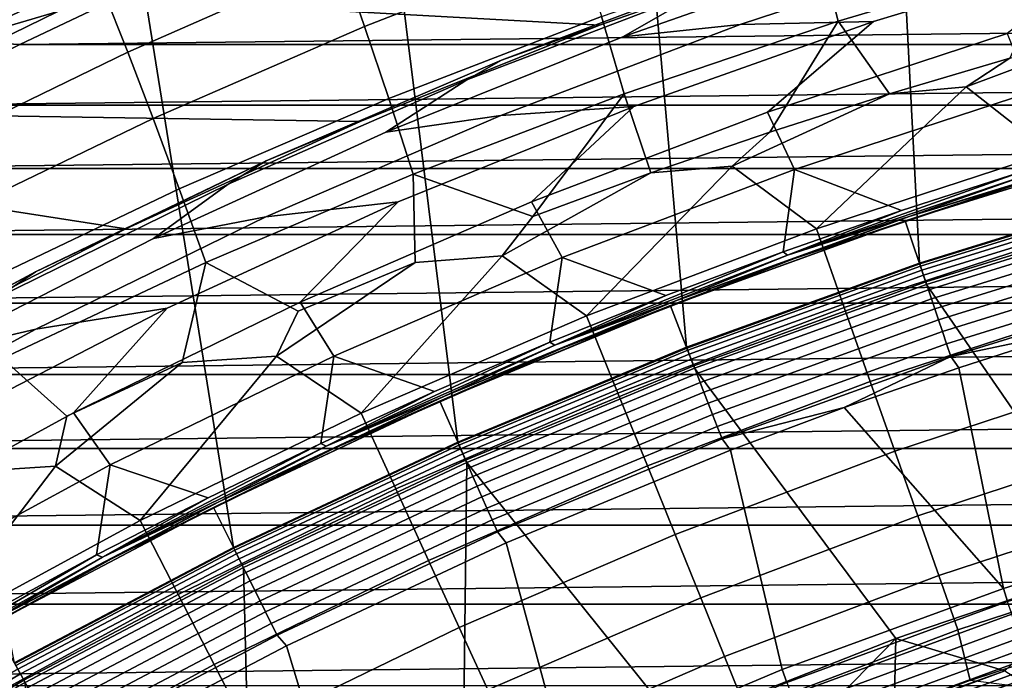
# Model space of a CAD drawing. Header units: metres. Extents: x -109 to 109, y -342 to 66.
# Tile 327 of 512: x -11.65 to -7.25, y 20.89 to 23.85. Entities that reach past the tile are written whole.
import ezdxf

# ---------------------------------------------------------------- set-up
doc = ezdxf.new("R2010")
doc.units = ezdxf.units.M
doc.layers.add('solid_K_24_62_16_000B91', color=7, linetype='CONTINUOUS')

msp = doc.modelspace()

# ---------------------------------------------------------------- linework, layer by layer
at = {"layer": 'solid_K_24_62_16_000B91'}
for points in [[(-6.567932, 23.083811, 31), (-6.621192, 26.264782, 31), (-7.7934, 25.941124, 31), (-7.62691, 22.75588, 31)], [(-7.62691, 22.75588, 31), (-7.7934, 25.941124, 31), (-8.949906, 25.565174, 31), (-8.669803, 22.379332, 31)], [(-8.669803, 22.379332, 31), (-8.949906, 25.565174, 31), (-10.088387, 25.13769, 31), (-9.694056, 21.95507, 31)], [(-9.694056, 21.95507, 31), (-10.088387, 25.13769, 31), (-11.206532, 24.659534, 31), (-10.697732, 21.48391, 31)], [(-12.641023, 24.647402, 46.612225), (-7.969777, 24.205305, 46.514214), (-9.05966, 23.821941, 46.429222), (-13.695733, 24.077311, 46.485836)], [(-10.697732, 21.48391, 31), (-11.206532, 24.659534, 31), (-12.302062, 24.131685, 31), (-11.678498, 20.966942, 31)], [(-10.21584, 24.121109, -21.259974), (-9.244033, 24.504087, -21.251673), (-9.148076, 24.191071, -21.590425), (-10.110632, 23.815186, -21.591928)], [(-12.452915, 24.0138, -20.236067), (-11.493026, 24.491169, -20.202906), (-11.389176, 24.246082, -20.572359), (-12.341637, 23.775532, -20.597111)], [(-8.082023, 24.192802, -21.916111), (-7.100851, 24.487267, -21.919735), (-7.021311, 24.127316, -22.233807), (-7.991947, 23.839247, -22.224888)], [(-10.926749, 24.379852, 84.900612), (-11.997329, 23.872601, 84.900612), (-11.935783, 23.749802, 84.919785), (-10.870695, 24.254454, 84.919785)], [(-11.281646, 23.982569, -20.927872), (-10.318238, 24.409601, -20.911873), (-10.21584, 24.121109, -21.259974), (-11.170727, 23.701338, -21.268454)], [(-7.460289, 24.359055, 44.4907), (-7.875145, 24.147987, 43.340183), (-8.954296, 23.768967, 43.340183), (-8.56585, 23.992617, 44.4907)], [(-12.341637, 23.775532, -20.597111), (-11.389176, 24.246082, -20.572359), (-11.281646, 23.982569, -20.927872), (-12.226357, 23.519325, -20.944408)], [(-10.870695, 24.254454, 84.919785), (-11.935783, 23.749802, 84.919785), (-11.109193, 23.994074, 84.926178)], [(-7.969777, 24.205305, 46.514214), (-8.42682, 24.067339, 45.643486), (-9.49873, 23.664789, 45.643486), (-9.05966, 23.821941, 46.429222)], [(-9.049848, 23.860975, -21.911793), (-8.082023, 24.192802, -21.916111), (-7.991947, 23.839247, -22.224888), (-8.949595, 23.514544, -22.214743)], [(-10.110632, 23.815186, -21.591928), (-9.148076, 24.191071, -21.590425), (-9.049848, 23.860975, -21.911793), (-10.002883, 23.492554, -21.906727)], [(-8.954296, 23.768967, 43.340183), (-7.875145, 24.147987, 43.340183), (-7.340641, 24.181938, 42.19429), (-8.429163, 23.824364, 42.19429)], [(-8.429163, 23.824364, 42.19429), (-7.340641, 24.181938, 42.19429), (-6.744432, 24.168344, 41.055355), (-7.833305, 23.837692, 41.055355)], [(-6.744432, 24.168344, 41.055355), (-7.234944, 23.784618, 39.925716), (-8.307634, 23.431511, 39.925716), (-7.833305, 23.837692, 41.055355)], [(-11.170727, 23.701338, -21.268454), (-10.21584, 24.121109, -21.259974), (-10.110632, 23.815186, -21.591928), (-11.056711, 23.403091, -21.593115)], [(-7.991947, 23.839247, -22.224888), (-7.021311, 24.127316, -22.233807), (-7.222397, 23.67338, -22.523458), (-7.761428, 23.513708, -22.515541)], [(-13.695733, 24.077311, 46.485836), (-9.05966, 23.821941, 46.429222), (-10.130282, 23.389942, 46.33345), (-14.725932, 23.461391, 46.349293)], [(-8.42682, 24.067339, 45.643486), (-8.56585, 23.992617, 44.4907), (-9.653507, 23.576031, 44.4907), (-9.49873, 23.664789, 45.643486)], [(-12.226357, 23.519325, -20.944408), (-11.281646, 23.982569, -20.927872), (-11.170727, 23.701338, -21.268454), (-12.10739, 23.245869, -21.276995)], [(-11.935783, 23.749802, 84.919785), (-11.65398, 23.734957, 84.926178), (-11.109193, 23.994074, 84.926178)], [(11.109184, 23.99408, 84.926178), (-11.109193, 23.994074, 84.926178), (-11.65398, 23.734957, 84.926178)], [(11.653972, 23.734961, 84.926178), (11.109184, 23.99408, 84.926178), (-11.65398, 23.734957, 84.926178)], [(-8.56585, 23.992617, 44.4907), (-8.954296, 23.768967, 43.340183), (-10.01529, 23.341747, 43.340183), (-9.653507, 23.576031, 44.4907)], [(-10.002883, 23.492554, -21.906727), (-9.049848, 23.860975, -21.911793), (-8.949595, 23.514544, -22.214743), (-9.892863, 23.153936, -22.203358)], [(-6.679476, 23.821684, -22.530844), (-6.35739, 23.854515, -22.569874), (-7.044164, 23.251741, -22.877867), (-7.418759, 23.546047, -22.569874)], [(-11.056711, 23.403091, -21.593115), (-10.110632, 23.815186, -21.591928), (-10.002883, 23.492554, -21.906727), (-10.93989, 23.088539, -21.900867)], [(-9.05966, 23.821941, 46.429222), (-9.49873, 23.664789, 45.643486), (-10.551488, 23.214525, 45.643486), (-10.130282, 23.389942, 46.33345)], [(-10.01529, 23.341747, 43.340183), (-8.954296, 23.768967, 43.340183), (-8.429163, 23.824364, 42.19429), (-9.500358, 23.41782, 42.19429)], [(-9.500358, 23.41782, 42.19429), (-8.429163, 23.824364, 42.19429), (-7.833305, 23.837692, 41.055355), (-8.906066, 23.45801, 41.055355)], [(-7.833305, 23.837692, 41.055355), (-8.307634, 23.431511, 39.925716), (-9.363182, 23.030052, 39.925716), (-8.906066, 23.45801, 41.055355)], [(-8.949595, 23.514544, -22.214743), (-7.991947, 23.839247, -22.224888), (-8.296985, 23.342566, -22.507092), (-8.829272, 23.159838, -22.498131)], [(-7.991947, 23.839247, -22.224888), (-7.761428, 23.513708, -22.515541), (-8.296985, 23.342566, -22.507092)], [(-7.222397, 23.67338, -22.523458), (-6.679476, 23.821684, -22.530844), (-7.418759, 23.546047, -22.569874)], [(-8.307634, 23.431511, 39.925716), (-7.234944, 23.784618, 39.925716), (-7.129369, 23.522041, 38.807678), (-8.186677, 23.175261, 38.807678)], [(-11.935783, 23.749802, 84.919785), (-12.192809, 23.463463, 84.926178), (-11.65398, 23.734957, 84.926178)], [(11.653972, 23.734961, 84.926178), (-11.65398, 23.734957, 84.926178), (-12.192809, 23.463463, 84.926178)], [(12.192801, 23.463469, 84.926178), (11.653972, 23.734961, 84.926178), (-12.192809, 23.463463, 84.926178)], [(-12.10739, 23.245869, -21.276995), (-11.170727, 23.701338, -21.268454), (-11.056711, 23.403091, -21.593115), (-11.985047, 22.955849, -21.593903)], [(-9.49873, 23.664789, 45.643486), (-9.653507, 23.576031, 44.4907), (-10.720987, 23.110168, 44.4907), (-10.551488, 23.214525, 45.643486)], [(-7.761428, 23.513708, -22.515541), (-7.222397, 23.67338, -22.523458), (-7.418759, 23.546047, -22.569874)], [(-9.653507, 23.576031, 44.4907), (-10.01529, 23.341747, 43.340183), (-11.055975, 22.867195, 43.340183), (-10.720987, 23.110168, 44.4907)], [(-7.761428, 23.513708, -22.515541), (-7.418759, 23.546047, -22.569874), (-8.088886, 22.909248, -22.877867), (-8.465257, 23.19038, -22.569874)], [(-7.044164, 23.251741, -22.877867), (-8.088886, 22.909248, -22.877867), (-7.418759, 23.546047, -22.569874)], [(-10.93989, 23.088539, -21.900867), (-10.002883, 23.492554, -21.906727), (-9.892863, 23.153936, -22.203358), (-10.820556, 22.758385, -22.19072)], [(-9.892863, 23.153936, -22.203358), (-8.949595, 23.514544, -22.214743), (-9.35841, 22.965492, -22.488625)], [(-8.949595, 23.514544, -22.214743), (-8.829272, 23.159838, -22.498131), (-9.35841, 22.965492, -22.488625)], [(-8.296985, 23.342566, -22.507092), (-7.761428, 23.513708, -22.515541), (-8.465257, 23.19038, -22.569874)], [(-7.17485, 23.163296, 37.711193), (-7.708099, 22.991344, 37.711193), (-8.186677, 23.175261, 38.807678), (-7.129369, 23.522041, 38.807678)], [(-14.725932, 23.461391, 46.349293), (-11.179366, 22.910227, 46.2271), (-12.204681, 22.383816, 46.110397), (-15.729651, 22.800617, 46.202801)], [(-14.725932, 23.461391, 46.349293), (-10.130282, 23.389942, 46.33345), (-11.179366, 22.910227, 46.2271)], [(12.192801, 23.463469, 84.926178), (-12.192809, 23.463463, 84.926178), (-12.725256, 23.179804, 84.926178)], [(12.725247, 23.17981, 84.926178), (12.192801, 23.463469, 84.926178), (-12.725256, 23.179804, 84.926178)], [(-10.552025, 22.963142, 42.19429), (-9.500358, 23.41782, 42.19429), (-8.906066, 23.45801, 41.055355), (-9.960509, 23.030077, 41.055355)], [(-8.906066, 23.45801, 41.055355), (-9.363182, 23.030052, 39.925716), (-10.399408, 22.581072, 39.925716), (-9.960509, 23.030077, 41.055355)], [(-11.985047, 22.955849, -21.593903), (-11.056711, 23.403091, -21.593115), (-10.93989, 23.088539, -21.900867), (-11.85964, 22.64995, -21.894165)], [(-11.055975, 22.867195, 43.340183), (-10.01529, 23.341747, 43.340183), (-9.500358, 23.41782, 42.19429), (-10.552025, 22.963142, 42.19429)], [(-9.363182, 23.030052, 39.925716), (-8.307634, 23.431511, 39.925716), (-8.186677, 23.175261, 38.807678), (-9.227205, 22.780979, 38.807678)], [(-11.179366, 22.910227, 46.2271), (-10.130282, 23.389942, 46.33345), (-10.551488, 23.214525, 45.643486)], [(-8.829272, 23.159838, -22.498131), (-8.296985, 23.342566, -22.507092), (-8.465257, 23.19038, -22.569874)], [(-7.690763, 22.945417, 34.900002), (-6.622418, 23.276245, 34.900002), (-6.540298, 22.987698, 34.599998), (-7.595408, 22.660971, 34.599998)], [(-7.690547, 22.94549, 37.401829), (-6.622639, 23.276182, 37.401829), (-6.622418, 23.276245, 34.900002), (-7.690763, 22.945417, 34.900002)], [(-7.13091, 23.128763, 37.480381), (-6.622639, 23.276182, 37.401829), (-7.690547, 22.94549, 37.401829)], [(-6.607371, 23.293362, 37.558521), (-7.673023, 22.96438, 37.558521), (-7.157385, 23.146378, 37.635696)], [(-7.13091, 23.128763, 37.480381), (-7.673023, 22.96438, 37.558521), (-6.607371, 23.293362, 37.558521)], [(-6.93613, 22.895153, -23.208817), (-7.96483, 22.557913, -23.208817), (-8.088886, 22.909248, -22.877867), (-7.044164, 23.251741, -22.877867)], [(12.725247, 23.17981, 84.926178), (-12.725256, 23.179804, 84.926178), (-13.25114, 22.884083, 84.926178)], [(13.251131, 22.884089, 84.926178), (12.725247, 23.17981, 84.926178), (-13.25114, 22.884083, 84.926178)], [(-10.551488, 23.214525, 45.643486), (-10.720987, 23.110168, 44.4907), (-11.766059, 22.596003, 44.4907), (-11.582973, 22.717457, 45.643486)], [(-11.179366, 22.910227, 46.2271), (-10.551488, 23.214525, 45.643486), (-11.582973, 22.717457, 45.643486)], [(-8.829272, 23.159838, -22.498131), (-8.465257, 23.19038, -22.569874), (-9.117044, 22.51984, -22.877867), (-9.494786, 22.788229, -22.569874)], [(-8.088886, 22.909248, -22.877867), (-9.117044, 22.51984, -22.877867), (-8.465257, 23.19038, -22.569874)], [(-10.820556, 22.758385, -22.19072), (-9.892863, 23.153936, -22.203358), (-9.884664, 22.759378, -22.478554), (-10.407743, 22.541548, -22.467897)], [(-9.892863, 23.153936, -22.203358), (-9.35841, 22.965492, -22.488625), (-9.494786, 22.788229, -22.569874), (-9.884664, 22.759378, -22.478554)], [(-9.35841, 22.965492, -22.488625), (-8.829272, 23.159838, -22.498131), (-9.494786, 22.788229, -22.569874)], [(-8.237233, 22.807121, 37.711193), (-8.76197, 22.61072, 37.711193), (-9.227205, 22.780979, 38.807678), (-8.186677, 23.175261, 38.807678)], [(-7.708099, 22.991344, 37.711193), (-8.237233, 22.807121, 37.711193), (-8.186677, 23.175261, 38.807678)], [(-8.217315, 22.791636, 37.635696), (-7.708099, 22.991344, 37.711193), (-7.17485, 23.163296, 37.711193)], [(-7.157385, 23.146378, 37.635696), (-8.217315, 22.791636, 37.635696), (-7.17485, 23.163296, 37.711193)], [(-7.673023, 22.96438, 37.558521), (-8.217315, 22.791636, 37.635696), (-7.157385, 23.146378, 37.635696)], [(-10.720987, 23.110168, 44.4907), (-11.055975, 22.867195, 43.340183), (-12.07424, 22.346273, 43.340183), (-11.766059, 22.596003, 44.4907)], [(-7.13091, 23.128763, 37.480381), (-7.690547, 22.94549, 37.401829), (-8.187148, 22.776308, 37.480381)], [(-7.13091, 23.128763, 37.480381), (-8.187148, 22.776308, 37.480381), (-7.673023, 22.96438, 37.558521)], [(-11.85964, 22.64995, -21.894165), (-10.93989, 23.088539, -21.900867), (-10.820556, 22.758385, -22.19072), (-11.731484, 22.328861, -22.176815)], [(-7.626993, 22.755856, 33.5), (-6.567911, 23.083817, 33.5), (-6.567932, 23.083811, 31), (-7.62691, 22.75588, 31)], [(-7.625861, 22.752474, 33.559608), (-6.566936, 23.080385, 33.559608), (-6.567911, 23.083817, 33.5), (-7.626993, 22.755856, 33.5)], [(-6.566936, 23.080385, 33.559608), (-7.625861, 22.752474, 33.559608), (-7.622423, 22.742216, 33.619072), (-6.563975, 23.069981, 33.619072)], [(-6.563975, 23.069981, 33.619072), (-7.622423, 22.742216, 33.619072), (-7.61673, 22.725231, 33.676792), (-6.559072, 23.05275, 33.676792)], [(-6.559072, 23.05275, 33.676792), (-7.61673, 22.725231, 33.676792), (-7.608865, 22.701765, 33.731934), (-6.5523, 23.028946, 33.731934)], [(-11.582003, 22.461264, 42.19429), (-10.552025, 22.963142, 42.19429), (-9.960509, 23.030077, 41.055355), (-10.994465, 22.554777, 41.055355)], [(-9.960509, 23.030077, 41.055355), (-10.399408, 22.581072, 39.925716), (-11.414175, 22.085495, 39.925716), (-10.994465, 22.554777, 41.055355)], [(-10.399408, 22.581072, 39.925716), (-9.363182, 23.030052, 39.925716), (-9.227205, 22.780979, 38.807678), (-10.248822, 22.34001, 38.807678)], [(-6.5523, 23.028946, 33.731934), (-7.608865, 22.701765, 33.731934), (-7.598943, 22.672163, 33.783684), (-6.543756, 22.998917, 33.783684)], [(-12.07424, 22.346273, 43.340183), (-11.055975, 22.867195, 43.340183), (-10.552025, 22.963142, 42.19429), (-11.582003, 22.461264, 42.19429)], [(-7.673023, 22.96438, 37.558521), (-8.722395, 22.586674, 37.558521), (-8.217315, 22.791636, 37.635696)], [(-8.187148, 22.776308, 37.480381), (-8.722395, 22.586674, 37.558521), (-7.673023, 22.96438, 37.558521)], [(-8.217315, 22.791636, 37.635696), (-8.237233, 22.807121, 37.711193), (-7.708099, 22.991344, 37.711193)], [(-6.543756, 22.998917, 33.783684), (-7.598943, 22.672163, 33.783684), (-7.58711, 22.636858, 33.831291), (-6.533566, 22.963102, 33.831291)], [(-5.725421, 21.707645, 34.599998), (-6.736929, 21.415323, 34.599998), (-7.595408, 22.660971, 34.599998), (-6.540298, 22.987698, 34.599998)], [(-6.533566, 22.963102, 33.831291), (-7.58711, 22.636858, 33.831291), (-7.573537, 22.596363, 33.874054), (-6.521878, 22.922024, 33.874054)], [(-8.742044, 22.56583, 37.401829), (-7.690547, 22.94549, 37.401829), (-7.690763, 22.945417, 34.900002), (-8.742092, 22.565811, 34.900002)], [(-8.742092, 22.565811, 34.900002), (-7.690763, 22.945417, 34.900002), (-7.595408, 22.660971, 34.599998), (-8.633717, 22.286076, 34.599998)], [(-8.187148, 22.776308, 37.480381), (-7.690547, 22.94549, 37.401829), (-8.742044, 22.56583, 37.401829)], [(-6.521878, 22.922024, 33.874054), (-7.573537, 22.596363, 33.874054), (-7.558424, 22.551271, 33.911354), (-6.508864, 22.876284, 33.911354)], [(13.251131, 22.884089, 84.926178), (-13.25114, 22.884083, 84.926178), (-13.770153, 22.576464, 84.926178)], [(13.770144, 22.576469, 84.926178), (13.251131, 22.884089, 84.926178), (-13.770153, 22.576464, 84.926178)], [(-12.204681, 22.383816, 46.110397), (-11.179366, 22.910227, 46.2271), (-11.582973, 22.717457, 45.643486)], [(-7.96483, 22.557913, -23.208817), (-8.977221, 22.174479, -23.208817), (-9.117044, 22.51984, -22.877867), (-8.088886, 22.909248, -22.877867)], [(-6.83405, 22.558216, -23.561533), (-7.847611, 22.225939, -23.561533), (-7.96483, 22.557913, -23.208817), (-6.93613, 22.895153, -23.208817)], [(-6.508864, 22.876284, 33.911354), (-7.558424, 22.551271, 33.911354), (-7.541992, 22.502243, 33.942642), (-6.494713, 22.826548, 33.942642)], [(-9.884664, 22.759378, -22.478554), (-9.494786, 22.788229, -22.569874), (-10.126533, 22.084316, -22.877867), (-10.505282, 22.340397, -22.569874)], [(-9.117044, 22.51984, -22.877867), (-10.126533, 22.084316, -22.877867), (-9.494786, 22.788229, -22.569874)], [(-9.259756, 22.388388, 37.635696), (-8.76197, 22.61072, 37.711193), (-8.237233, 22.807121, 37.711193)], [(-8.217315, 22.791636, 37.635696), (-9.259756, 22.388388, 37.635696), (-8.237233, 22.807121, 37.711193)], [(-8.722395, 22.586674, 37.558521), (-9.259756, 22.388388, 37.635696), (-8.217315, 22.791636, 37.635696)], [(-6.494713, 22.826548, 33.942642), (-7.541992, 22.502243, 33.942642), (-7.524479, 22.449993, 33.967464), (-6.479632, 22.773546, 33.967464)], [(-11.731484, 22.328861, -22.176815), (-10.820556, 22.758385, -22.19072), (-10.927678, 22.311924, -22.456635), (-11.443775, 22.070732, -22.444767)], [(-10.820556, 22.758385, -22.19072), (-10.407743, 22.541548, -22.467897), (-10.505282, 22.340397, -22.569874), (-10.927678, 22.311924, -22.456635)], [(-10.407743, 22.541548, -22.467897), (-9.884664, 22.759378, -22.478554), (-10.505282, 22.340397, -22.569874)], [(-9.282028, 22.402248, 37.711193), (-9.797131, 22.181816, 37.711193), (-10.248822, 22.34001, 38.807678), (-9.227205, 22.780979, 38.807678)], [(-8.76197, 22.61072, 37.711193), (-9.282028, 22.402248, 37.711193), (-9.227205, 22.780979, 38.807678)], [(-8.187148, 22.776308, 37.480381), (-8.742044, 22.56583, 37.401829), (-9.226056, 22.375645, 37.480381)], [(-8.187148, 22.776308, 37.480381), (-9.226056, 22.375645, 37.480381), (-8.722395, 22.586674, 37.558521)], [(-8.669799, 22.379333, 33.5), (-7.626993, 22.755856, 33.5), (-7.62691, 22.75588, 31), (-8.669803, 22.379332, 31)], [(-8.668511, 22.376009, 33.559608), (-7.625861, 22.752474, 33.559608), (-7.626993, 22.755856, 33.5), (-8.669799, 22.379333, 33.5)], [(-7.625861, 22.752474, 33.559608), (-8.668511, 22.376009, 33.559608), (-8.664603, 22.365919, 33.619072), (-7.622423, 22.742216, 33.619072)], [(-7.622423, 22.742216, 33.619072), (-8.664603, 22.365919, 33.619072), (-8.658133, 22.349215, 33.676792), (-7.61673, 22.725231, 33.676792)], [(-6.479632, 22.773546, 33.967464), (-7.524479, 22.449993, 33.967464), (-7.506143, 22.395287, 33.985455), (-6.463842, 22.718048, 33.985455)], [(-11.582973, 22.717457, 45.643486), (-11.766059, 22.596003, 44.4907), (-12.786537, 22.034607, 44.4907), (-12.591104, 22.174585, 45.643486)], [(-12.204681, 22.383816, 46.110397), (-11.582973, 22.717457, 45.643486), (-12.591104, 22.174585, 45.643486)], [(-7.61673, 22.725231, 33.676792), (-8.658133, 22.349215, 33.676792), (-8.649192, 22.326138, 33.731934), (-7.608865, 22.701765, 33.731934)], [(-7.608865, 22.701765, 33.731934), (-8.649192, 22.326138, 33.731934), (-8.637914, 22.297026, 33.783684), (-7.598943, 22.672163, 33.783684)], [(-6.463842, 22.718048, 33.985455), (-7.506143, 22.395287, 33.985455), (-7.487251, 22.338919, 33.996353), (-6.447574, 22.66087, 33.996353)], [(-7.598943, 22.672163, 33.783684), (-8.637914, 22.297026, 33.783684), (-8.624462, 22.262304, 33.831291), (-7.58711, 22.636858, 33.831291)], [(-6.736929, 21.415323, 34.599998), (-7.733439, 21.07597, 34.599998), (-8.633717, 22.286076, 34.599998), (-7.595408, 22.660971, 34.599998)], [(-6.447574, 22.66087, 33.996353), (-7.487251, 22.338919, 33.996353), (-6.932966, 22.454039, 34)], [(-9.259756, 22.388388, 37.635696), (-9.282028, 22.402248, 37.711193), (-8.76197, 22.61072, 37.711193)], [(-7.58711, 22.636858, 33.831291), (-8.624462, 22.262304, 33.831291), (-8.609035, 22.222481, 33.874054), (-7.573537, 22.596363, 33.874054)], [(13.770144, 22.576469, 84.926178), (-13.770153, 22.576464, 84.926178), (-14.282001, 22.25713, 84.926178)], [(14.281992, 22.257135, 84.926178), (13.770144, 22.576469, 84.926178), (-14.282001, 22.25713, 84.926178)], [(-11.414175, 22.085495, 39.925716), (-10.399408, 22.581072, 39.925716), (-10.248822, 22.34001, 38.807678), (-11.249434, 21.853251, 38.807678)], [(-9.774883, 22.138014, 37.401829), (-8.742044, 22.56583, 37.401829), (-8.742092, 22.565811, 34.900002), (-9.774647, 22.138119, 34.900002)], [(-9.226056, 22.375645, 37.480381), (-8.742044, 22.56583, 37.401829), (-9.774883, 22.138014, 37.401829)], [(-9.774647, 22.138119, 34.900002), (-8.742092, 22.565811, 34.900002), (-8.633717, 22.286076, 34.599998), (-9.653476, 21.863674, 34.599998)], [(-8.722395, 22.586674, 37.558521), (-9.753261, 22.161045, 37.558521), (-9.259756, 22.388388, 37.635696)], [(-9.226056, 22.375645, 37.480381), (-9.753261, 22.161045, 37.558521), (-8.722395, 22.586674, 37.558521)], [(-7.573537, 22.596363, 33.874054), (-8.609035, 22.222481, 33.874054), (-8.591855, 22.178135, 33.911354), (-7.558424, 22.551271, 33.911354)], [(-12.588174, 21.913216, 42.19429), (-11.582003, 22.461264, 42.19429), (-10.994465, 22.554777, 41.055355), (-12.005807, 22.033085, 41.055355)], [(-10.994465, 22.554777, 41.055355), (-11.414175, 22.085495, 39.925716), (-12.40539, 21.544346, 39.925716), (-12.005807, 22.033085, 41.055355)], [(-8.977221, 22.174479, -23.208817), (-9.971227, 21.745634, -23.208817), (-10.126533, 22.084316, -22.877867), (-9.117044, 22.51984, -22.877867)], [(-7.847611, 22.225939, -23.561533), (-8.845102, 21.848146, -23.561533), (-8.977221, 22.174479, -23.208817), (-7.96483, 22.557913, -23.208817)], [(-7.558424, 22.551271, 33.911354), (-8.591855, 22.178135, 33.911354), (-8.573175, 22.129917, 33.942642), (-7.541992, 22.502243, 33.942642)], [(-6.738293, 22.242146, -23.93474), (-7.737653, 21.914524, -23.93474), (-7.847611, 22.225939, -23.561533), (-6.83405, 22.558216, -23.561533)], [(-7.541992, 22.502243, 33.942642), (-8.573175, 22.129917, 33.942642), (-8.553269, 22.078533, 33.967464), (-7.524479, 22.449993, 33.967464)], [(-13.068021, 21.780039, 43.340183), (-12.07424, 22.346273, 43.340183), (-11.582003, 22.461264, 42.19429), (-12.588174, 21.913216, 42.19429)], [(-7.524479, 22.449993, 33.967464), (-8.553269, 22.078533, 33.967464), (-8.532426, 22.024729, 33.985455), (-7.506143, 22.395287, 33.985455)], [(-7.487251, 22.338919, 33.996353), (-7.450492, 22.287666, 34), (-6.932966, 22.454039, 34)], [(-6.244021, 21.616247, 34), (-6.932966, 22.454039, 34), (-7.450492, 22.287666, 34), (-7.25052, 21.299761, 34)], [(-10.282489, 21.937489, 37.635696), (-9.797131, 22.181816, 37.711193), (-9.282028, 22.402248, 37.711193)], [(-9.259756, 22.388388, 37.635696), (-10.282489, 21.937489, 37.635696), (-9.282028, 22.402248, 37.711193)], [(-9.753261, 22.161045, 37.558521), (-10.282489, 21.937489, 37.635696), (-9.259756, 22.388388, 37.635696)], [(-7.506143, 22.395287, 33.985455), (-8.532426, 22.024729, 33.985455), (-8.510951, 21.969296, 33.996353), (-7.487251, 22.338919, 33.996353)], [(-9.226056, 22.375645, 37.480381), (-9.774883, 22.138014, 37.401829), (-10.245438, 21.927622, 37.480381)], [(-9.226056, 22.375645, 37.480381), (-10.245438, 21.927622, 37.480381), (-9.753261, 22.161045, 37.558521)], [(-9.694103, 21.955053, 33.5), (-8.669799, 22.379333, 33.5), (-8.669803, 22.379332, 31), (-9.694056, 21.95507, 31)], [(-9.692664, 21.95179, 33.559608), (-8.668511, 22.376009, 33.559608), (-8.669799, 22.379333, 33.5), (-9.694103, 21.955053, 33.5)], [(-8.668511, 22.376009, 33.559608), (-9.692664, 21.95179, 33.559608), (-9.688293, 21.941895, 33.619072), (-8.664603, 22.365919, 33.619072)], [(-8.664603, 22.365919, 33.619072), (-9.688293, 21.941895, 33.619072), (-9.681058, 21.925505, 33.676792), (-8.658133, 22.349215, 33.676792)], [(-8.658133, 22.349215, 33.676792), (-9.681058, 21.925505, 33.676792), (-9.671062, 21.902866, 33.731934), (-8.649192, 22.326138, 33.731934)], [(-11.731484, 22.328861, -22.176815), (-11.443775, 22.070732, -22.444767), (-11.494721, 21.847784, -22.569874), (-11.955483, 21.818195, -22.432285)], [(-10.927678, 22.311924, -22.456635), (-10.505282, 22.340397, -22.569874), (-11.115284, 21.603569, -22.877867), (-11.494721, 21.847784, -22.569874)], [(-11.443775, 22.070732, -22.444767), (-10.927678, 22.311924, -22.456635), (-11.494721, 21.847784, -22.569874)], [(-10.307004, 21.949543, 37.711193), (-10.811374, 21.705551, 37.711193), (-11.249434, 21.853251, 38.807678), (-10.248822, 22.34001, 38.807678)], [(-10.126533, 22.084316, -22.877867), (-11.115284, 21.603569, -22.877867), (-10.505282, 22.340397, -22.569874)], [(-9.797131, 22.181816, 37.711193), (-10.307004, 21.949543, 37.711193), (-10.248822, 22.34001, 38.807678)], [(-8.649192, 22.326138, 33.731934), (-9.671062, 21.902866, 33.731934), (-9.658451, 21.874306, 33.783684), (-8.637914, 22.297026, 33.783684)], [(-7.487251, 22.338919, 33.996353), (-8.510951, 21.969296, 33.996353), (-7.964061, 22.109356, 34)], [(-7.487251, 22.338919, 33.996353), (-7.964061, 22.109356, 34), (-7.450492, 22.287666, 34)], [(14.281992, 22.257135, 84.926178), (-14.282001, 22.25713, 84.926178), (-14.786502, 21.926186, 84.926178)], [(14.786493, 21.926191, 84.926178), (14.281992, 22.257135, 84.926178), (-14.786502, 21.926186, 84.926178)], [(-8.637914, 22.297026, 33.783684), (-9.658451, 21.874306, 33.783684), (-9.643411, 21.840242, 33.831291), (-8.624462, 22.262304, 33.831291)], [(-7.733439, 21.07597, 34.599998), (-8.712482, 20.69046, 34.599998), (-9.653476, 21.863674, 34.599998), (-8.633717, 22.286076, 34.599998)], [(-8.624462, 22.262304, 33.831291), (-9.643411, 21.840242, 33.831291), (-9.62616, 21.801172, 33.874054), (-8.609035, 22.222481, 33.874054)], [(-7.25052, 21.299761, 34), (-7.450492, 22.287666, 34), (-7.964061, 22.109356, 34)], [(-8.609035, 22.222481, 33.874054), (-9.62616, 21.801172, 33.874054), (-9.606951, 21.757669, 33.911354), (-8.591855, 22.178135, 33.911354)], [(-7.737653, 21.914524, -23.93474), (-8.721169, 21.542027, -23.93474), (-8.845102, 21.848146, -23.561533), (-7.847611, 22.225939, -23.561533)], [(-6.649205, 21.94808, -24.327097), (-7.635352, 21.62479, -24.327097), (-7.737653, 21.914524, -23.93474), (-6.738293, 22.242146, -23.93474)], [(-10.282489, 21.937489, 37.635696), (-10.307004, 21.949543, 37.711193), (-9.797131, 22.181816, 37.711193)], [(-8.845102, 21.848146, -23.561533), (-9.824481, 21.425615, -23.561533), (-9.971227, 21.745634, -23.208817), (-8.977221, 22.174479, -23.208817)], [(-8.591855, 22.178135, 33.911354), (-9.606951, 21.757669, 33.911354), (-9.586064, 21.710365, 33.942642), (-8.573175, 22.129917, 33.942642)], [(-10.787004, 21.662884, 34.900002), (-9.774647, 22.138119, 34.900002), (-9.653476, 21.863674, 34.599998), (-10.653291, 21.394323, 34.599998)], [(-10.78686, 21.662956, 37.401829), (-9.774883, 22.138014, 37.401829), (-9.774647, 22.138119, 34.900002), (-10.787004, 21.662884, 34.900002)], [(-10.245438, 21.927622, 37.480381), (-9.774883, 22.138014, 37.401829), (-10.78686, 21.662956, 37.401829)], [(-9.753261, 22.161045, 37.558521), (-10.763433, 21.688396, 37.558521), (-10.282489, 21.937489, 37.635696)], [(-10.245438, 21.927622, 37.480381), (-10.763433, 21.688396, 37.558521), (-9.753261, 22.161045, 37.558521)], [(-8.573175, 22.129917, 33.942642), (-9.586064, 21.710365, 33.942642), (-9.563806, 21.659954, 33.967464), (-8.553269, 22.078533, 33.967464)], [(-12.40539, 21.544346, 39.925716), (-11.414175, 22.085495, 39.925716), (-11.249434, 21.853251, 38.807678), (-12.226989, 21.321705, 38.807678)], [(-9.971227, 21.745634, -23.208817), (-10.944815, 21.272259, -23.208817), (-11.115284, 21.603569, -22.877867), (-10.126533, 22.084316, -22.877867)], [(-8.553269, 22.078533, 33.967464), (-9.563806, 21.659954, 33.967464), (-9.5405, 21.607172, 33.985455), (-8.532426, 22.024729, 33.985455)], [(-8.510951, 21.969296, 33.996353), (-8.473054, 21.919338, 34), (-7.964061, 22.109356, 34)], [(-7.25052, 21.299761, 34), (-7.964061, 22.109356, 34), (-8.473054, 21.919338, 34), (-8.241175, 20.936403, 34)], [(-8.532426, 22.024729, 33.985455), (-9.5405, 21.607172, 33.985455), (-9.516487, 21.55279, 33.996353), (-8.510951, 21.969296, 33.996353)], [(-11.283337, 21.439899, 37.635696), (-10.811374, 21.705551, 37.711193), (-10.307004, 21.949543, 37.711193)], [(-10.282489, 21.937489, 37.635696), (-11.283337, 21.439899, 37.635696), (-10.307004, 21.949543, 37.711193)], [(-10.69772, 21.483919, 33.5), (-9.694103, 21.955053, 33.5), (-9.694056, 21.95507, 31), (-10.697732, 21.48391, 31)], [(-10.696131, 21.480726, 33.559608), (-9.692664, 21.95179, 33.559608), (-9.694103, 21.955053, 33.5), (-10.69772, 21.483919, 33.5)], [(-9.692664, 21.95179, 33.559608), (-10.696131, 21.480726, 33.559608), (-10.691309, 21.471043, 33.619072), (-9.688293, 21.941895, 33.619072)], [(-9.516487, 21.55279, 33.996353), (-9.476811, 21.504419, 34), (-8.473054, 21.919338, 34), (-8.510951, 21.969296, 33.996353)], [(-6.567106, 21.67708, -24.737186), (-7.541077, 21.357782, -24.737186), (-7.635352, 21.62479, -24.327097), (-6.649205, 21.94808, -24.327097)], [(14.786493, 21.926191, 84.926178), (-14.786502, 21.926186, 84.926178), (-15.283264, 21.583897, 84.926178)], [(15.283257, 21.583902, 84.926178), (14.786493, 21.926191, 84.926178), (-15.283264, 21.583897, 84.926178)], [(-10.763433, 21.688396, 37.558521), (-11.283337, 21.439899, 37.635696), (-10.282489, 21.937489, 37.635696)], [(-10.245438, 21.927622, 37.480381), (-10.78686, 21.662956, 37.401829), (-11.243134, 21.433187, 37.480381)], [(-10.245438, 21.927622, 37.480381), (-11.243134, 21.433187, 37.480381), (-10.763433, 21.688396, 37.558521)], [(-9.688293, 21.941895, 33.619072), (-10.691309, 21.471043, 33.619072), (-10.683324, 21.455006, 33.676792), (-9.681058, 21.925505, 33.676792)], [(-9.681058, 21.925505, 33.676792), (-10.683324, 21.455006, 33.676792), (-10.672293, 21.432852, 33.731934), (-9.671062, 21.902866, 33.731934)], [(-9.671062, 21.902866, 33.731934), (-10.672293, 21.432852, 33.731934), (-10.658376, 21.404905, 33.783684), (-9.658451, 21.874306, 33.783684)], [(-8.241175, 20.936403, 34), (-8.473054, 21.919338, 34), (-9.476811, 21.504419, 34), (-9.213598, 20.527044, 34)], [(-7.635352, 21.62479, -24.327097), (-8.605864, 21.257217, -24.327097), (-8.721169, 21.542027, -23.93474), (-7.737653, 21.914524, -23.93474)], [(-9.658451, 21.874306, 33.783684), (-10.658376, 21.404905, 33.783684), (-10.641778, 21.371572, 33.831291), (-9.643411, 21.840242, 33.831291)], [(-9.672872, 20.259264, 34.599998), (-10.6121, 19.78347, 34.599998), (-10.653291, 21.394323, 34.599998), (-9.653476, 21.863674, 34.599998)], [(-8.712482, 20.69046, 34.599998), (-9.672872, 20.259264, 34.599998), (-9.653476, 21.863674, 34.599998)], [(-11.955483, 21.818195, -22.432285), (-11.494721, 21.847784, -22.569874), (-12.081273, 21.078581, -22.877867), (-12.461119, 21.311378, -22.569874)], [(-11.309973, 21.44997, 37.711193), (-11.802533, 21.18294, 37.711193), (-12.226989, 21.321705, 38.807678), (-11.249434, 21.853251, 38.807678)], [(-11.115284, 21.603569, -22.877867), (-12.081273, 21.078581, -22.877867), (-11.494721, 21.847784, -22.569874)], [(-10.811374, 21.705551, 37.711193), (-11.309973, 21.44997, 37.711193), (-11.249434, 21.853251, 38.807678)], [(-9.643411, 21.840242, 33.831291), (-10.641778, 21.371572, 33.831291), (-10.622742, 21.333342, 33.874054), (-9.62616, 21.801172, 33.874054)], [(-8.721169, 21.542027, -23.93474), (-9.686824, 21.125414, -23.93474), (-9.824481, 21.425615, -23.561533), (-8.845102, 21.848146, -23.561533)], [(-9.62616, 21.801172, 33.874054), (-10.622742, 21.333342, 33.874054), (-10.601544, 21.290771, 33.911354), (-9.606951, 21.757669, 33.911354)], [(-9.824481, 21.425615, -23.561533), (-10.78374, 20.959206, -23.561533), (-10.944815, 21.272259, -23.208817), (-9.971227, 21.745634, -23.208817)], [(-9.606951, 21.757669, 33.911354), (-10.601544, 21.290771, 33.911354), (-10.578495, 21.244482, 33.942642), (-9.586064, 21.710365, 33.942642)], [(-10.763433, 21.688396, 37.558521), (-11.750767, 21.169731, 37.558521), (-11.283337, 21.439899, 37.635696)], [(-11.243134, 21.433187, 37.480381), (-11.750767, 21.169731, 37.558521), (-10.763433, 21.688396, 37.558521)], [(-11.283337, 21.439899, 37.635696), (-11.309973, 21.44997, 37.711193), (-10.811374, 21.705551, 37.711193)], [(-9.586064, 21.710365, 33.942642), (-10.578495, 21.244482, 33.942642), (-10.553932, 21.195152, 33.967464), (-9.563806, 21.659954, 33.967464)], [(-10.78686, 21.662956, 37.401829), (-10.787004, 21.662884, 34.900002), (-11.775943, 21.141598, 34.900002), (-11.775817, 21.141668, 37.401829)], [(-11.775943, 21.141598, 34.900002), (-10.787004, 21.662884, 34.900002), (-10.653291, 21.394323, 34.599998), (-11.62998, 20.879501, 34.599998)], [(-11.243134, 21.433187, 37.480381), (-10.78686, 21.662956, 37.401829), (-11.775817, 21.141668, 37.401829)], [(-9.563806, 21.659954, 33.967464), (-10.553932, 21.195152, 33.967464), (-10.528214, 21.143503, 33.985455), (-9.5405, 21.607172, 33.985455)], [(-7.541077, 21.357782, -24.737186), (-6.567106, 21.67708, -24.737186), (-6.492292, 21.430122, -25.16353), (-7.455166, 21.114462, -25.16353)], [(-10.944815, 21.272259, -23.208817), (-11.895988, 20.755322, -23.208817), (-12.081273, 21.078581, -22.877867), (-11.115284, 21.603569, -22.877867)], [(-9.5405, 21.607172, 33.985455), (-10.528214, 21.143503, 33.985455), (-10.501716, 21.090288, 33.996353), (-9.516487, 21.55279, 33.996353)], [(-7.541077, 21.357782, -24.737186), (-8.499604, 20.994747, -24.737186), (-8.605864, 21.257217, -24.327097), (-7.635352, 21.62479, -24.327097)], [(-7.233769, 21.241802, 34.003647), (-6.230167, 21.557518, 34.003647), (-6.244021, 21.616247, 34), (-7.25052, 21.299761, 34)], [(15.283257, 21.583902, 84.926178), (-15.283264, 21.583897, 84.926178), (-15.772194, 21.230322, 84.926178)], [(15.772186, 21.230328, 84.926178), (15.283257, 21.583902, 84.926178), (-15.772194, 21.230322, 84.926178)], [(-10.501716, 21.090288, 33.996353), (-10.459955, 21.043747, 34), (-9.476811, 21.504419, 34), (-9.516487, 21.55279, 33.996353)], [(-8.605864, 21.257217, -24.327097), (-9.558752, 20.846113, -24.327097), (-9.686824, 21.125414, -23.93474), (-8.721169, 21.542027, -23.93474)], [(-11.678507, 20.966938, 33.5), (-10.69772, 21.483919, 33.5), (-10.697732, 21.48391, 31), (-11.678498, 20.966942, 31)], [(-11.676772, 20.963821, 33.559608), (-10.696131, 21.480726, 33.559608), (-10.69772, 21.483919, 33.5), (-11.678507, 20.966938, 33.5)], [(-10.696131, 21.480726, 33.559608), (-11.676772, 20.963821, 33.559608), (-11.671508, 20.95437, 33.619072), (-10.691309, 21.471043, 33.619072)], [(-10.691309, 21.471043, 33.619072), (-11.671508, 20.95437, 33.619072), (-11.66279, 20.938721, 33.676792), (-10.683324, 21.455006, 33.676792)], [(-9.213598, 20.527044, 34), (-9.476811, 21.504419, 34), (-10.459955, 21.043747, 34), (-10.165683, 20.072588, 34)], [(-12.260171, 20.896679, 37.635696), (-11.802533, 21.18294, 37.711193), (-11.309973, 21.44997, 37.711193)], [(-11.283337, 21.439899, 37.635696), (-12.260171, 20.896679, 37.635696), (-11.309973, 21.44997, 37.711193)], [(-11.750767, 21.169731, 37.558521), (-12.260171, 20.896679, 37.635696), (-11.283337, 21.439899, 37.635696)], [(-11.243134, 21.433187, 37.480381), (-11.775817, 21.141668, 37.401829), (-12.217032, 20.893389, 37.480381)], [(-11.243134, 21.433187, 37.480381), (-12.217032, 20.893389, 37.480381), (-11.750767, 21.169731, 37.558521)], [(-10.683324, 21.455006, 33.676792), (-11.66279, 20.938721, 33.676792), (-11.650748, 20.917099, 33.731934), (-10.672293, 21.432852, 33.731934)], [(-10.672293, 21.432852, 33.731934), (-11.650748, 20.917099, 33.731934), (-11.635556, 20.889824, 33.783684), (-10.658376, 21.404905, 33.783684)], [(-9.686824, 21.125414, -23.93474), (-10.632643, 20.665541, -23.93474), (-10.78374, 20.959206, -23.561533), (-9.824481, 21.425615, -23.561533)], [(-7.400673, 20.887665, -25.604593), (-7.455166, 21.114462, -25.16353), (-6.492292, 21.430122, -25.16353), (-6.449165, 21.200773, -25.604593)], [(-10.658376, 21.404905, 33.783684), (-11.635556, 20.889824, 33.783684), (-11.617436, 20.857294, 33.831291), (-10.641778, 21.371572, 33.831291)], [(-10.6121, 19.78347, 34.599998), (-11.527369, 19.264538, 34.599998), (-11.62998, 20.879501, 34.599998), (-10.653291, 21.394323, 34.599998)], [(-7.244776, 20.931692, 34.900002), (-7.733439, 21.07597, 34.599998), (-6.736929, 21.415323, 34.599998)], [(-10.641778, 21.371572, 33.831291), (-11.617436, 20.857294, 33.831291), (-11.596655, 20.819983, 33.874054), (-10.622742, 21.333342, 33.874054)], [(-10.622742, 21.333342, 33.874054), (-11.596655, 20.819983, 33.874054), (-11.573513, 20.778437, 33.911354), (-10.601544, 21.290771, 33.911354)], [(-8.499604, 20.994747, -24.737186), (-7.541077, 21.357782, -24.737186), (-7.455166, 21.114462, -25.16353), (-8.402774, 20.755564, -25.16353)], [(-10.601544, 21.290771, 33.911354), (-11.573513, 20.778437, 33.911354), (-11.548351, 20.733263, 33.942642), (-10.578495, 21.244482, 33.942642)], [(-8.22147, 20.879391, 34.003647), (-7.233769, 21.241802, 34.003647), (-7.25052, 21.299761, 34), (-8.241175, 20.936403, 34)], [(-10.78374, 20.959206, -23.561533), (-11.720917, 20.449877, -23.561533), (-11.895988, 20.755322, -23.208817), (-10.944815, 21.272259, -23.208817)], [(-10.578495, 21.244482, 33.942642), (-11.548351, 20.733263, 33.942642), (-11.521537, 20.68512, 33.967464), (-10.553932, 21.195152, 33.967464)], [(-8.499604, 20.994747, -24.737186), (-9.440727, 20.58872, -24.737186), (-9.558752, 20.846113, -24.327097), (-8.605864, 21.257217, -24.327097)], [(-7.233769, 21.241802, 34.003647), (-8.22147, 20.879391, 34.003647), (-8.199689, 20.824078, 34.014545), (-7.214605, 21.185528, 34.014545)], [(15.772186, 21.230328, 84.926178), (-15.772194, 21.230322, 84.926178), (-16.252853, 20.86578, 84.926178)], [(16.252846, 20.865786, 84.926178), (15.772186, 21.230328, 84.926178), (-16.252853, 20.86578, 84.926178)], [(-6.939596, 20.829271, -26.058783), (-7.400673, 20.887665, -25.604593), (-6.449165, 21.200773, -25.604593)], [(-10.553932, 21.195152, 33.967464), (-11.521537, 20.68512, 33.967464), (-11.49346, 20.634714, 33.985455), (-10.528214, 21.143503, 33.985455)], [(-7.214605, 21.185528, 34.014545), (-8.199689, 20.824078, 34.014545), (-8.17855, 20.77039, 34.032536), (-7.196005, 21.130909, 34.032536)], [(-12.739439, 20.57539, 34.900002), (-11.775943, 21.141598, 34.900002), (-11.62998, 20.879501, 34.599998), (-12.581537, 20.320311, 34.599998)], [(-10.528214, 21.143503, 33.985455), (-11.49346, 20.634714, 33.985455), (-11.464532, 20.582777, 33.996353), (-10.501716, 21.090288, 33.996353)], [(-9.558752, 20.846113, -24.327097), (-10.492066, 20.392321, -24.327097), (-10.632643, 20.665541, -23.93474), (-9.686824, 21.125414, -23.93474)], [(-8.33706, 20.531876, -25.604593), (-8.402774, 20.755564, -25.16353), (-7.455166, 21.114462, -25.16353), (-7.400673, 20.887665, -25.604593)], [(-7.196005, 21.130909, 34.032536), (-8.17855, 20.77039, 34.032536), (-8.15836, 20.719116, 34.057358), (-7.178241, 21.078743, 34.057358)], [(-11.464532, 20.582777, 33.996353), (-11.420746, 20.538172, 34), (-10.459955, 21.043747, 34), (-10.501716, 21.090288, 33.996353)], [(-8.232285, 20.563364, 34.900002), (-8.712482, 20.69046, 34.599998), (-7.733439, 21.07597, 34.599998)], [(-8.232285, 20.563364, 34.900002), (-7.733439, 21.07597, 34.599998), (-7.740849, 20.753355, 34.900002)], [(-7.178241, 21.078743, 34.057358), (-8.15836, 20.719116, 34.057358), (-8.139414, 20.671001, 34.088646), (-7.161572, 21.029795, 34.088646)], [(-7.740849, 20.753355, 34.900002), (-7.733439, 21.07597, 34.599998), (-7.244776, 20.931692, 34.900002)], [(-10.165683, 20.072588, 34), (-10.459955, 21.043747, 34), (-11.420746, 20.538172, 34), (-11.095411, 19.574007, 34)], [(-7.161572, 21.029795, 34.088646), (-8.139414, 20.671001, 34.088646), (-8.12199, 20.626753, 34.125946), (-7.146241, 20.984777, 34.125946)], [(-9.440727, 20.58872, -24.737186), (-8.499604, 20.994747, -24.737186), (-8.402774, 20.755564, -25.16353), (-9.333175, 20.354162, -25.16353)], [(-7.146241, 20.984777, 34.125946), (-8.12199, 20.626753, 34.125946), (-8.106343, 20.587013, 34.168709), (-7.132473, 20.944349, 34.168709)], [(-11.66279, 20.938721, 33.676792), (-12.617369, 20.37775, 33.676792), (-12.604341, 20.356709, 33.731934), (-11.650748, 20.917099, 33.731934)], [(-10.632643, 20.665541, -23.93474), (-11.556688, 20.163349, -23.93474), (-11.720917, 20.449877, -23.561533), (-10.78374, 20.959206, -23.561533)], [(-9.191098, 20.471085, 34.003647), (-8.22147, 20.879391, 34.003647), (-8.241175, 20.936403, 34), (-9.213598, 20.527044, 34)], [(-7.132473, 20.944349, 34.168709), (-8.106343, 20.587013, 34.168709), (-8.0927, 20.552366, 34.216316), (-7.12047, 20.909101, 34.216316)], [(-11.650748, 20.917099, 33.731934), (-12.604341, 20.356709, 33.731934), (-12.587905, 20.330164, 33.783684), (-11.635556, 20.889824, 33.783684)], [(-11.635556, 20.889824, 33.783684), (-12.587905, 20.330164, 33.783684), (-12.568302, 20.298506, 33.831291), (-11.617436, 20.857294, 33.831291)], [(-8.23228, 20.563368, 37.599998), (-7.244581, 20.931759, 37.599998), (-7.083634, 20.828398, 37.75), (-8.050945, 20.473942, 37.75)], [(-7.244581, 20.931759, 37.599998), (-8.23228, 20.563368, 37.599998), (-7.740849, 20.753355, 34.900002), (-7.244776, 20.931692, 34.900002)], [(-7.12047, 20.909101, 34.216316), (-8.0927, 20.552366, 34.216316), (-8.081262, 20.523317, 34.268066), (-7.110405, 20.879547, 34.268066)]]:
    msp.add_3dface(points, dxfattribs=at)

doc.saveas('drawing.dxf')
